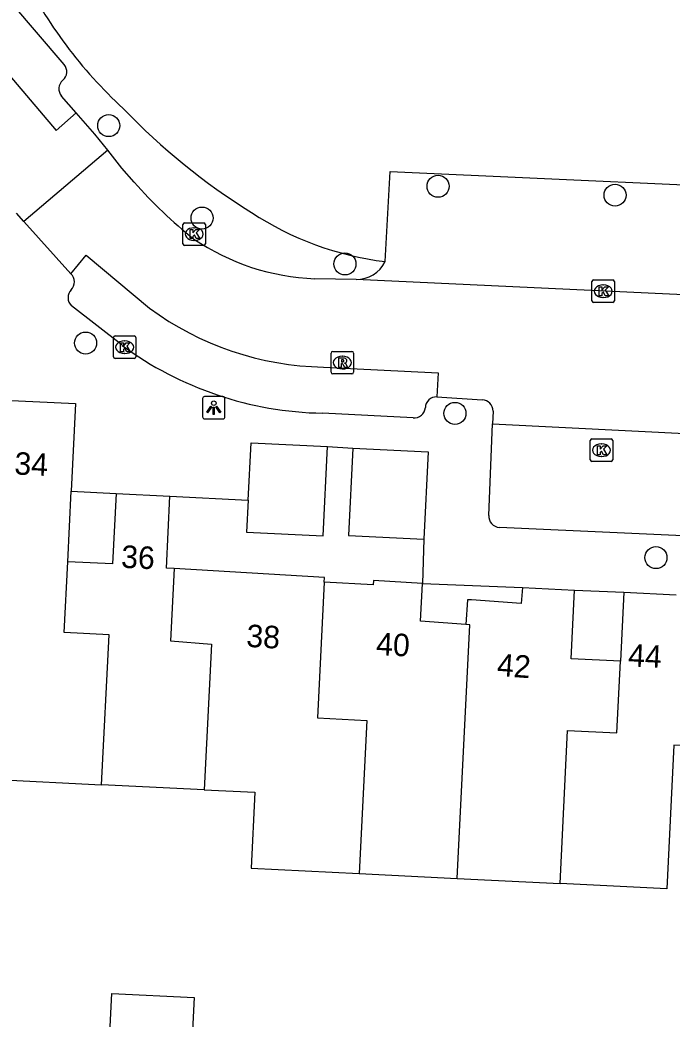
# Model space of a CAD drawing. Extents: x 162990 to 165007, y 383433 to 384336.
# Drawn here: x 164433.25 to 164462.21, y 383840 to 383884.42 of the extents above; entities that cross this region are included whole.
import ezdxf

# ---------------------------------------------------------------- set-up
doc = ezdxf.new("R2010")
doc.units = 0
for name, color, linetype in [('IMGEO_Boom', 7, 'Continuous'), ('IMGEO_Groenvoorziening', 7, 'Continuous'), ('IMGEO_Kolk', 7, 'Continuous'), ('IMGEO_Lichtpunt', 7, 'Continuous'), ('IMGEO_Pand', 7, 'Continuous'), ('IMGEO_Pand_nummerreeks', 7, 'Continuous'), ('IMGEO_Parkeervlak_halfverhard', 7, 'Continuous'), ('IMGEO_Parkeervlak_open', 7, 'Continuous'), ('IMGEO_Rijbaan_lokaal_open', 7, 'Continuous'), ('IMGEO_Rioolput', 7, 'Continuous'), ('IMGEO_Voetpad_open', 7, 'Continuous')]:
    doc.layers.add(name, color=color, linetype=linetype)

msp = doc.modelspace()

# ---------------------------------------------------------------- linework, layer by layer
at = {"layer": 'IMGEO_Boom'}
for centre in [(164437.194, 383879.721), (164451.822, 383877.024), (164459.683, 383876.627), (164441.338, 383875.612), (164447.688, 383873.572), (164436.165, 383870.054), (164452.57, 383866.926), (164461.502, 383860.516)]:
    msp.add_circle(centre, 0.489, dxfattribs=at)
at = {"layer": 'IMGEO_Groenvoorziening'}
for centre, radius, start, end in [((164452.093, 383895.872), 20.982, 206.4623, 227.1864), ((164459.365, 383901.192), 29.876, 223.8885, 237.9943), ((164451.205, 383887.556), 13.992, 236.7359, 262.8913)]:
    msp.add_arc(centre, radius, start, end, dxfattribs=at)
at = {"layer": 'IMGEO_Kolk'}
for p, q in [((164440.49, 383874.471), (164440.49, 383875.323)), ((164440.565, 383875.397), (164441.417, 383875.397)), ((164441.491, 383875.323), (164441.491, 383874.471)), ((164440.978, 383875.177), (164441.003, 383875.177)), ((164441.417, 383874.397), (164440.565, 383874.397)), ((164441.001, 383874.617), (164440.976, 383874.617)), ((164458.658, 383871.931), (164458.658, 383872.783)), ((164458.733, 383872.857), (164459.585, 383872.857)), ((164459.146, 383872.637), (164459.171, 383872.637)), ((164459.659, 383872.783), (164459.659, 383871.931)), ((164459.585, 383871.857), (164458.733, 383871.857)), ((164459.169, 383872.077), (164459.144, 383872.077)), ((164437.474, 383870.368), (164438.326, 383870.368)), ((164437.399, 383869.442), (164437.399, 383870.294)), ((164437.887, 383870.148), (164437.912, 383870.148)), ((164438.4, 383870.294), (164438.4, 383869.442)), ((164437.91, 383869.588), (164437.885, 383869.588)), ((164438.326, 383869.368), (164437.474, 383869.368)), ((164458.579, 383864.864), (164458.579, 383865.716)), ((164458.654, 383865.79), (164459.506, 383865.79)), ((164459.067, 383865.57), (164459.092, 383865.57)), ((164459.58, 383865.716), (164459.58, 383864.864)), ((164459.506, 383864.79), (164458.654, 383864.79)), ((164459.09, 383865.01), (164459.065, 383865.01))]:
    msp.add_line(p, q, dxfattribs=at)
for points in [[(164440.49, 383874.471), (164440.49, 383875.323)], [(164440.565, 383875.397), (164441.417, 383875.397)], [(164441.491, 383875.323), (164441.491, 383874.471)], [(164440.811, 383875.097), (164440.934, 383875.097), (164440.934, 383874.946), (164441.064, 383875.097), (164441.228, 383875.097), (164441.082, 383874.946), (164441.235, 383874.697), (164441.083, 383874.697), (164440.998, 383874.861), (164440.934, 383874.794), (164440.934, 383874.697), (164440.811, 383874.697), (164440.811, 383875.097)], [(164441.417, 383874.397), (164440.565, 383874.397)], [(164458.658, 383871.931), (164458.658, 383872.783)], [(164458.733, 383872.857), (164459.585, 383872.857)], [(164459.659, 383872.783), (164459.659, 383871.931)], [(164458.979, 383872.557), (164459.102, 383872.557), (164459.102, 383872.406), (164459.232, 383872.557), (164459.396, 383872.557), (164459.25, 383872.406), (164459.403, 383872.157), (164459.251, 383872.157), (164459.166, 383872.321), (164459.102, 383872.254), (164459.102, 383872.157), (164458.979, 383872.157), (164458.979, 383872.557)], [(164459.585, 383871.857), (164458.733, 383871.857)], [(164437.474, 383870.368), (164438.326, 383870.368)], [(164437.399, 383869.442), (164437.399, 383870.294)], [(164437.72, 383870.068), (164437.843, 383870.068), (164437.843, 383869.917), (164437.973, 383870.068), (164438.137, 383870.068), (164437.991, 383869.917), (164438.144, 383869.668), (164437.992, 383869.668), (164437.907, 383869.832), (164437.843, 383869.765), (164437.843, 383869.668), (164437.72, 383869.668), (164437.72, 383870.068)], [(164438.4, 383870.294), (164438.4, 383869.442)], [(164438.326, 383869.368), (164437.474, 383869.368)], [(164458.579, 383864.864), (164458.579, 383865.716)], [(164458.654, 383865.79), (164459.506, 383865.79)], [(164458.9, 383865.49), (164459.023, 383865.49), (164459.023, 383865.339), (164459.153, 383865.49), (164459.317, 383865.49), (164459.171, 383865.339), (164459.324, 383865.09), (164459.172, 383865.09), (164459.087, 383865.254), (164459.023, 383865.187), (164459.023, 383865.09), (164458.9, 383865.09), (164458.9, 383865.49)], [(164459.58, 383865.716), (164459.58, 383864.864)], [(164459.506, 383864.79), (164458.654, 383864.79)]]:
    msp.add_lwpolyline(points, dxfattribs=at)
for centre, start, end in [((164440.567, 383875.321), 91.552, 178.448), ((164440.567, 383875.321), 91.552, 178.448), ((164441.415, 383875.321), 1.552, 88.448), ((164441.415, 383875.321), 1.552, 88.448), ((164440.567, 383874.473), 181.552, 268.448), ((164440.567, 383874.473), 181.552, 268.448), ((164441.415, 383874.473), 271.552, 358.448), ((164441.415, 383874.473), 271.552, 358.448), ((164458.735, 383872.781), 91.552, 178.448), ((164458.735, 383872.781), 91.552, 178.448), ((164459.583, 383872.781), 1.552, 88.448), ((164459.583, 383872.781), 1.552, 88.448), ((164458.735, 383871.933), 181.552, 268.448), ((164458.735, 383871.933), 181.552, 268.448), ((164459.583, 383871.933), 271.552, 358.448), ((164459.583, 383871.933), 271.552, 358.448), ((164437.476, 383870.292), 91.552, 178.448), ((164437.476, 383870.292), 91.552, 178.448), ((164438.324, 383870.292), 1.552, 88.448), ((164438.324, 383870.292), 1.552, 88.448), ((164437.476, 383869.444), 181.552, 268.448), ((164437.476, 383869.444), 181.552, 268.448), ((164438.324, 383869.444), 271.552, 358.448), ((164438.324, 383869.444), 271.552, 358.448), ((164458.656, 383865.714), 91.552, 178.448), ((164458.656, 383865.714), 91.552, 178.448), ((164459.504, 383865.714), 1.552, 88.448), ((164459.504, 383865.714), 1.552, 88.448), ((164458.656, 383864.866), 181.552, 268.448), ((164458.656, 383864.866), 181.552, 268.448), ((164459.504, 383864.866), 271.552, 358.448), ((164459.504, 383864.866), 271.552, 358.448)]:
    msp.add_arc(centre, 0.0765, start, end, dxfattribs=at)
for centre, major_axis, ratio, start_param, end_param in [((164440.977, 383874.897), (-0.387, 0.002), 0.722429, 4.712389, 7.853982), ((164441.002, 383874.897), (-0.39, 0.002), 0.717154, 1.570796, 4.712389), ((164459.145, 383872.357), (-0.387, 0.002), 0.722429, 4.712389, 7.853982), ((164459.17, 383872.357), (-0.39, 0.002), 0.717154, 1.570796, 4.712389), ((164437.886, 383869.868), (-0.387, 0.002), 0.722429, 4.712389, 7.853982), ((164437.911, 383869.868), (-0.39, 0.002), 0.717154, 1.570796, 4.712389), ((164459.066, 383865.29), (-0.387, 0.002), 0.722429, 4.712389, 7.853982), ((164459.091, 383865.29), (-0.39, 0.002), 0.717154, 1.570796, 4.712389)]:
    msp.add_ellipse(centre, major_axis=major_axis, ratio=ratio, start_param=start_param, end_param=end_param, dxfattribs=at)
at = {"layer": 'IMGEO_Lichtpunt'}
for p, q in [((164441.36, 383867.582), (164441.36, 383866.775)), ((164441.36, 383867.582), (164441.36, 383866.775)), ((164442.262, 383867.677), (164441.454, 383867.677)), ((164442.262, 383867.677), (164441.454, 383867.677)), ((164442.356, 383866.775), (164442.356, 383867.582)), ((164442.356, 383866.775), (164442.356, 383867.582)), ((164441.454, 383866.681), (164442.262, 383866.681)), ((164441.454, 383866.681), (164442.262, 383866.681))]:
    msp.add_line(p, q, dxfattribs=at)
for points in [[(164441.734, 383867.246), (164441.773, 383867.218), (164441.585, 383866.956), (164441.547, 383866.983), (164441.734, 383867.246)], [(164441.836, 383867.198), (164441.883, 383867.198), (164441.883, 383866.876), (164441.836, 383866.876), (164441.836, 383867.198)], [(164441.946, 383867.218), (164441.984, 383867.245), (164442.171, 383866.983), (164442.132, 383866.955), (164441.946, 383867.218)]]:
    msp.add_lwpolyline(points, dxfattribs=at)
msp.add_circle((164441.859, 383867.38), 0.0994, dxfattribs=at)
for centre, start, end in [((164441.454, 383867.582), 90, 180), ((164441.454, 383867.582), 90, 180), ((164442.262, 383867.582), 0, 90), ((164442.262, 383867.582), 0, 90), ((164441.454, 383866.775), 180, 270), ((164441.454, 383866.775), 180, 270), ((164442.262, 383866.775), 270, 0), ((164442.262, 383866.775), 270, 360)]:
    msp.add_arc(centre, 0.0946, start, end, dxfattribs=at)
at = {"layer": 'IMGEO_Pand'}
for points in [[(164432.229, 383867.536), (164435.719, 383867.363), (164435.527, 383863.463)], [(164443.39, 383863.073), (164443.515, 383865.618), (164446.916, 383865.449)], [(164443.39, 383863.073), (164443.32, 383861.646), (164446.72, 383861.478), (164446.916, 383865.449)], [(164448.031, 383865.384), (164447.839, 383861.496), (164451.196, 383861.33)], [(164448.031, 383865.384), (164451.388, 383865.219), (164451.196, 383861.33)], [(164435.372, 383860.332), (164435.527, 383863.463)], [(164437.52, 383863.362), (164437.365, 383860.233), (164435.372, 383860.332)], [(164437.52, 383863.362), (164439.912, 383863.244)], [(164440.1, 383860.028), (164439.754, 383860.049), (164439.912, 383863.244)], [(164436.878, 383850.421), (164437.208, 383857.082), (164435.214, 383857.188), (164435.372, 383860.332)], [(164440.1, 383860.028), (164439.94, 383856.81), (164441.755, 383856.66), (164441.436, 383850.196)], [(164446.765, 383859.429), (164446.775, 383859.629), (164440.1, 383860.028)], [(164446.765, 383859.429), (164446.465, 383853.386), (164448.651, 383853.277), (164448.318, 383846.471)], [(164451.126, 383859.368), (164448.955, 383859.498), (164448.945, 383859.298), (164446.765, 383859.429)], [(164453.05, 383857.547), (164451.044, 383857.693), (164451.126, 383859.368)], [(164455.571, 383859.186), (164455.519, 383858.468), (164453.31, 383858.631), (164453.13, 383858.644), (164453.05, 383857.547)], [(164455.571, 383859.186), (164457.879, 383859.072)], [(164459.922, 383855.909), (164457.728, 383856.017), (164457.879, 383859.072)], [(164460.074, 383858.977), (164459.922, 383855.909)], [(164460.074, 383858.977), (164462.398, 383858.862)], [(164452.676, 383846.255), (164453.23, 383857.534), (164453.05, 383857.547)], [(164457.24, 383846.03), (164457.574, 383852.835), (164459.759, 383852.727), (164459.922, 383855.909)], [(164430.433, 383854.119), (164432.396, 383854.022), (164432.23, 383850.651), (164436.878, 383850.421)], [(164464.42, 383852.072), (164462.301, 383852.176), (164461.986, 383845.795), (164457.24, 383846.03)], [(164441.436, 383850.196), (164436.878, 383850.421)], [(164441.436, 383850.196), (164443.679, 383850.085), (164443.513, 383846.708), (164448.318, 383846.471)], [(164448.318, 383846.471), (164452.676, 383846.255)], [(164452.676, 383846.255), (164457.24, 383846.03)], [(164437.134, 383837.295), (164437.324, 383841.136), (164440.982, 383840.956), (164440.792, 383837.115), (164440.285, 383837.14)]]:
    msp.add_lwpolyline(points, dxfattribs=at)
at = {"layer": 'IMGEO_Parkeervlak_halfverhard'}
for points in [[(164435.216, 383882.435), (164432.845, 383885.208), (164429.784, 383888.809)], [(164435.741, 383880.286), (164435.093, 383881.025)]]:
    msp.add_lwpolyline(points, dxfattribs=at)
for centre, radius, start, end in [((164434.833, 383882.118), 0.497, 310.2005, 39.6186), ((164435.499, 383881.35), 0.52, 131.5649, 218.6687)]:
    msp.add_arc(centre, radius, start, end, dxfattribs=at)
at = {"layer": 'IMGEO_Parkeervlak_open'}
msp.add_lwpolyline([(164449.473, 383873.672), (164449.693, 383877.681), (164469.935, 383876.754), (164469.744, 383872.821)], dxfattribs=at)
msp.add_arc((164448.193, 383874.311), 1.431, 269.4134, 333.4851, dxfattribs=at)
at = {"layer": 'IMGEO_Rijbaan_lokaal_open'}
for points in [[(164429.784, 383888.809), (164428.16, 383887.395), (164434.857, 383879.509), (164435.741, 383880.286)], [(164437.146, 383878.623), (164436.575, 383879.333), (164435.741, 383880.286)], [(164437.146, 383878.623), (164433.424, 383875.462)], [(164438.327, 383877.2), (164437.782, 383877.832), (164437.146, 383878.623)], [(164433.424, 383875.462), (164433.089, 383875.833)], [(164433.424, 383875.462), (164435.516, 383873.128)], [(164435.516, 383873.128), (164436.189, 383873.961), (164439.002, 383871.603)], [(164448.178, 383872.88), (164446.345, 383872.912)], [(164469.744, 383872.821), (164469.698, 383871.865), (164448.178, 383872.88)], [(164446.728, 383868.986), (164451.829, 383868.725), (164451.767, 383867.66)], [(164451.767, 383867.66), (164453.782, 383867.534)], [(164454.265, 383867.028), (164454.242, 383866.466)], [(164454.242, 383866.466), (164466.322, 383865.859)]]:
    msp.add_lwpolyline(points, dxfattribs=at)
for centre, radius, start, end in [((164454.037, 383891.046), 20.941, 221.392, 231.4197), ((164446.762, 383883.226), 10.323, 235.9246, 267.6865), ((164446.973, 383882.422), 13.438, 233.6192, 268.9556), ((164453.755, 383867.025), 0.51, 0.3252, 87.0103)]:
    msp.add_arc(centre, radius, start, end, dxfattribs=at)
at = {"layer": 'IMGEO_Rioolput'}
for p, q in [((164447.07, 383868.758), (164447.07, 383869.61)), ((164447.145, 383869.684), (164447.997, 383869.684)), ((164448.071, 383869.61), (164448.071, 383868.758)), ((164447.558, 383869.464), (164447.583, 383869.464)), ((164447.997, 383868.684), (164447.145, 383868.684)), ((164447.581, 383868.904), (164447.556, 383868.904))]:
    msp.add_line(p, q, dxfattribs=at)
for points in [[(164447.07, 383868.758), (164447.07, 383869.61)], [(164447.145, 383869.684), (164447.997, 383869.684)], [(164448.071, 383869.61), (164448.071, 383868.758)], [(164447.659, 383869.382), (164447.407, 383869.384), (164447.407, 383868.984)], [(164447.407, 383868.984), (164447.531, 383868.984), (164447.531, 383869.146), (164447.542, 383869.146)], [(164447.585, 383869.303), (164447.531, 383869.303), (164447.531, 383869.222)], [(164447.531, 383869.222), (164447.583, 383869.222)], [(164447.589, 383869.117), (164447.66, 383868.984), (164447.8, 383868.984), (164447.735, 383869.11)], [(164447.997, 383868.684), (164447.145, 383868.684)]]:
    msp.add_lwpolyline(points, dxfattribs=at)
for centre, radius, start, end in [((164447.147, 383869.608), 0.0765, 91.552, 178.448), ((164447.147, 383869.608), 0.0765, 91.552, 178.448), ((164447.995, 383869.608), 0.0765, 1.552, 88.448), ((164447.995, 383869.608), 0.0765, 1.552, 88.448), ((164447.541, 383869.093), 0.0533, 26.0293, 88.6989), ((164447.567, 383869.411), 0.19, 274.7715, 282.9687), ((164447.591, 383869.207), 0.0964, 77.0061, 93.1865), ((164447.605, 383869.264), 0.0378, 276.6634, 79.6772), ((164447.658, 383869.272), 0.109, 350.3612, 89.416), ((164447.656, 383869.272), 0.112, 277.5842, 350.9817), ((164447.64, 383869.057), 0.108, 29.5134, 73.7905), ((164447.147, 383868.76), 0.0765, 181.552, 268.448), ((164447.147, 383868.76), 0.0765, 181.552, 268.448), ((164447.995, 383868.76), 0.0765, 271.552, 358.448), ((164447.995, 383868.76), 0.0765, 271.552, 358.448)]:
    msp.add_arc(centre, radius, start, end, dxfattribs=at)
for centre, major_axis, ratio, start_param, end_param in [((164447.557, 383869.184), (-0.387, 0.002), 0.722429, 4.712389, 7.853982), ((164447.582, 383869.184), (-0.39, 0.002), 0.717154, 1.570796, 4.712389)]:
    msp.add_ellipse(centre, major_axis=major_axis, ratio=ratio, start_param=start_param, end_param=end_param, dxfattribs=at)
at = {"layer": 'IMGEO_Voetpad_open'}
for points in [[(164437.786, 383869.952), (164435.538, 383871.708)], [(164450.713, 383866.73), (164446.691, 383866.936)], [(164454.074, 383862.392), (164454.242, 383866.466)], [(164446.916, 383865.449), (164448.031, 383865.384)], [(164435.527, 383863.463), (164437.52, 383863.362)], [(164439.912, 383863.244), (164443.39, 383863.073)], [(164465.979, 383861.337), (164454.546, 383861.859)], [(164451.196, 383861.33), (164451.126, 383859.368)], [(164451.126, 383859.368), (164455.571, 383859.186)], [(164457.879, 383859.072), (164460.074, 383858.977)]]:
    msp.add_lwpolyline(points, dxfattribs=at)
for centre, radius, start, end in [((164435.162, 383872.768), 0.505, 316.2577, 45.5201), ((164435.887, 383872.069), 0.502, 135.8175, 225.9553), ((164446.972, 383882.421), 15.488, 233.6202, 268.9587), ((164451.743, 383867.175), 0.485, 87.1973, 179.2048), ((164450.76, 383867.228), 0.501, 264.6637, 354.6781), ((164454.576, 383862.361), 0.503, 176.447, 266.6062)]:
    msp.add_arc(centre, radius, start, end, dxfattribs=at)

# ---------------------------------------------------------------- texts
at = {"layer": 'IMGEO_Pand_nummerreeks'}
for s, rotation, p in [('34', 357.1622, (164432.986, 383864.214)), ('36', 357.1758, (164437.729, 383860.068)), ('38', 356.573, (164443.287, 383856.552)), ('40', 357.181, (164449.056, 383856.187)), ('44', 357.1671, (164460.249, 383855.684)), ('42', 355.7888, (164454.417, 383855.26))]:
    msp.add_text(s, height=1, rotation=rotation, dxfattribs=at).set_placement(p)

doc.saveas('drawing.dxf')
